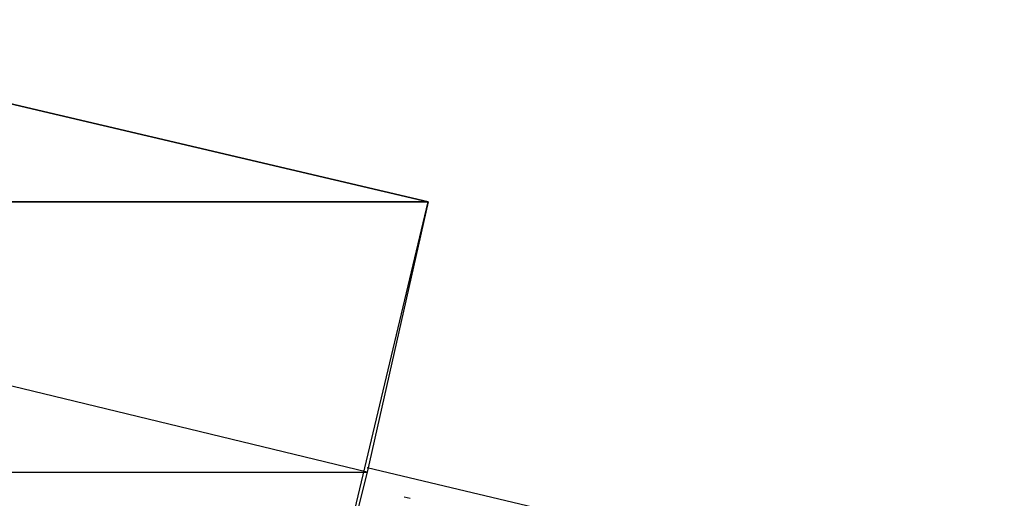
# Model space of a CAD drawing. Header units: feet. Extents: x -79 to 198, y -22 to 181.
# Tile 270 of 318: x 126.55 to 129.56, y 125.14 to 126.6. Entities that reach past the tile are written whole.
import ezdxf

# ---------------------------------------------------------------- set-up
doc = ezdxf.new("R2010")
doc.units = ezdxf.units.FT
doc.layers.add('A-LINEA', color=7, linetype='CONTINUOUS')
doc.layers.add('A-MURO-CONCRETO', color=8, linetype='CONTINUOUS')

msp = doc.modelspace()

# ---------------------------------------------------------------- linework, layer by layer
at = {"layer": 'A-LINEA'}
for p, q in [((135.4933, 123.3644), (127.6133, 125.2311)), ((127.7268, 125.1428), (127.7451, 125.1384))]:
    msp.add_line(p, q, dxfattribs=at)
msp.add_lwpolyline([(127.4133, 124.4178), (127.8, 126.0444), (124.4, 126.8444), (124.0133, 125.2178), (127.4133, 124.4178)], dxfattribs=at)
at = {"layer": 'A-MURO-CONCRETO'}
for points in [[(124.4, 126.8444), (127.8, 126.0444), (124.2, 126.0444), (124.4, 126.8444), (124.4, 126.8444)], [(124.2, 126.0444), (124.0133, 125.2178), (127.6133, 125.2178), (124.2, 126.0444)], [(124.2, 126.0444), (127.8, 126.0444), (127.6133, 125.2178), (124.2, 126.0444), (124.2, 126.0444)], [(124.0133, 125.2178), (127.6133, 125.2178), (127.4133, 124.4178), (124.0133, 125.2178), (124.0133, 125.2178)]]:
    msp.add_lwpolyline(points, dxfattribs=at)

doc.saveas('drawing.dxf')
